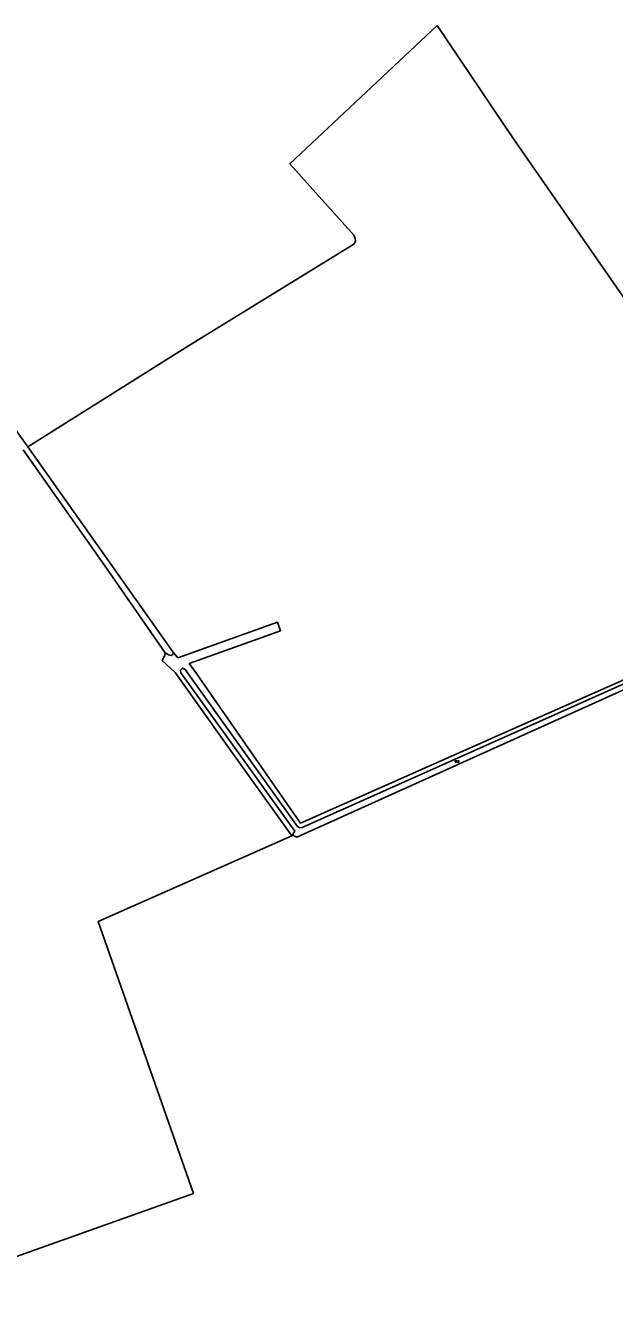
# Model space of a CAD drawing. Extents: x 136000 to 141000, y 400494 to 402006.
# Drawn here: x 137435.5 to 137647.9, y 401097.9 to 401558.5 of the extents above; entities that cross this region are included whole.
import ezdxf

# ---------------------------------------------------------------- set-up
doc = ezdxf.new("R2010")
doc.units = 0
for name, color, linetype in [('gg-afsc-draadraster', 7, 'Continuous'), ('gg-afsc-lijn draadraster', 7, 'Continuous'), ('gg-knt-bronhoudergrens', 7, 'Continuous'), ('gg-kntw-bovenkant insteek waterloop', 7, 'Continuous'), ('gg-kntw-greppel-droge sloot', 7, 'Continuous'), ('gt-symb-watersymbool', 7, 'Continuous')]:
    doc.layers.add(name, color=color, linetype=linetype)

# ---------------------------------------------------------------- blocks, each defined once
blk = doc.blocks.new('gt0-WA')
at = {"layer": 'gt-symb-watersymbool'}
for centre, start, end in [((-0.32, 0.02), 28.0725, 151.9275), ((0.43, 0.42), 208.0725, 331.9275), ((-0.32, -0.43), 28.0725, 151.9275), ((0.43, -0.03), 208.0725, 331.9275)]:
    blk.add_arc(centre, 0.425, start, end, dxfattribs=at)

msp = doc.modelspace()

# ---------------------------------------------------------------- linework, layer by layer
at = {"layer": 'gg-afsc-draadraster'}
msp.add_line((137532.18, 401266.46), (137531.51, 401266.17), dxfattribs=at)
for points in [[(137583.98, 401558.47), (137611.52, 401517.65), (137669.72, 401433.75), (137722.17, 401354.59)], [(137531.51, 401266.17), (137461.69, 401235.31), (137496.11, 401137.23)]]:
    msp.add_lwpolyline(points, dxfattribs=at)
at = {"layer": 'gg-afsc-lijn draadraster'}
msp.add_line((137532.18, 401266.46), (137531.51, 401266.17), dxfattribs=at)
for points in [[(137583.98, 401558.47), (137611.52, 401517.65), (137669.72, 401433.75), (137722.17, 401354.59)], [(137531.51, 401266.17), (137461.69, 401235.31), (137496.11, 401137.23)]]:
    msp.add_lwpolyline(points, dxfattribs=at)
at = {"layer": 'gg-knt-bronhoudergrens'}
for p, q in [((137490.45, 401330.38), (137488.6, 401332.57)), ((137496.11, 401137.23), (137385.68, 401097.92))]:
    msp.add_line(p, q, dxfattribs=at)
for points in [[(137436.3, 401406.49), (137494.23, 401442.91), (137553.9, 401479.66), (137554.48, 401480.74), (137554.36, 401481.63), (137553.9, 401482.87), (137530.78, 401508.63), (137583.98, 401558.47)], [(137722.17, 401354.59), (137720.07, 401352.94), (137627.38, 401311.88), (137534.68, 401270.82), (137515.93, 401297.77), (137497.18, 401324.71), (137494.51, 401328.4)], [(137494.51, 401328.4), (137527.45, 401340.17), (137526.36, 401343.22), (137490.45, 401330.38)], [(137485.81, 401332.27), (137485.61, 401331.06), (137484.77, 401329.44), (137489.46, 401325.09), (137510.9, 401295.04), (137531.51, 401266.17)]]:
    msp.add_lwpolyline(points, dxfattribs=at)
at = {"layer": 'gg-kntw-bovenkant insteek waterloop'}
for points in [[(137722.72, 401351.09), (137722.69, 401351.3), (137722.29, 401351.79), (137721.07, 401352.19), (137535.29, 401269.28), (137534.35, 401269.06), (137533.61, 401269.56), (137493.07, 401326.25), (137492.08, 401326.7), (137491.42, 401325.95)], [(137491.42, 401325.95), (137491.51, 401324.95), (137532.55, 401267.93), (137531.93, 401266.78), (137532.18, 401266.46)], [(137532.18, 401266.46), (137532.5, 401266.04), (137533.29, 401265.72), (137653.28, 401319.85), (137662.28, 401323.78)]]:
    msp.add_lwpolyline(points, dxfattribs=at)
at = {"layer": 'gg-kntw-greppel-droge sloot'}
for points in [[(137436.3, 401406.49), (137397.59, 401460.7), (137373.11, 401494.76), (137359.27, 401512.37)], [(137434.63, 401405.48), (137463.79, 401363.9), (137485.81, 401332.27)], [(137488.6, 401332.57), (137462.45, 401369.53), (137436.3, 401406.49)], [(137485.81, 401332.27), (137487.01, 401331.44), (137487.97, 401331.31), (137488.58, 401331.58), (137488.78, 401332.03), (137488.6, 401332.57)]]:
    msp.add_lwpolyline(points, dxfattribs=at)

# ---------------------------------------------------------------- block references
at = {"layer": 'gt-symb-watersymbool', "rotation": 23.9508553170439}
msp.add_blockref('gt0-WA', (137591.03, 401292.99), dxfattribs=at)

doc.saveas('drawing.dxf')
